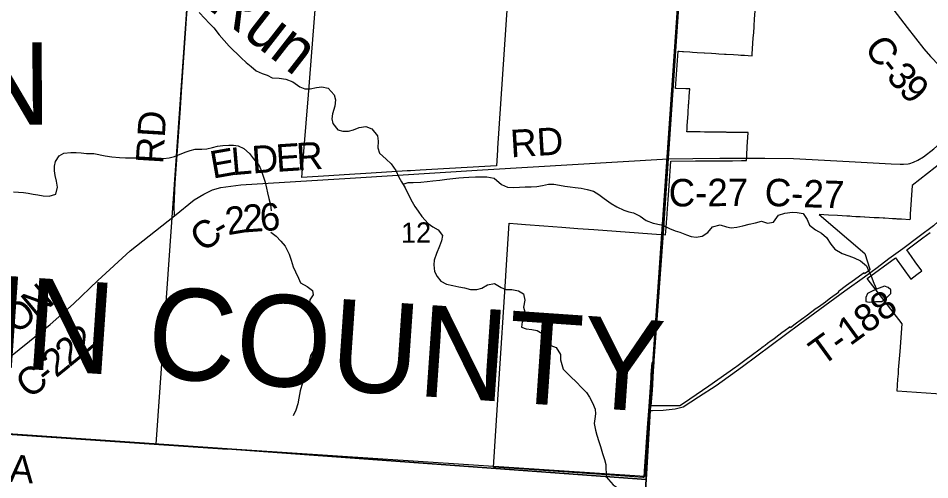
# Model space of a CAD drawing. Extents: x 114604 to 551442, y 316898 to 567001.
# Drawn here: x 248711 to 258675, y 326127 to 331169 of the extents above; entities that cross this region are included whole.
import ezdxf

# ---------------------------------------------------------------- set-up
doc = ezdxf.new("R2010")
doc.units = 0
for name, color, linetype in [('_CIVIL_CONSTRUCTION', 7, 'Continuous'), ('GE_P_Alignment_1000_Cardinal_Points', 7, 'Continuous'), ('GE_P_Alignment_100_Distances', 7, 'Continuous'), ('GE_P_Alignment_100_Stations', 7, 'Continuous'), ('GE_P_Alignment_500_Bearings', 7, 'Continuous'), ('GE_P_Alignment_500_Distances', 7, 'Continuous'), ('GE_P_Alignment_500_Stations', 7, 'Continuous'), ('MT_X_Edge_Line', 7, 'Continuous'), ('PM_P_Cells', 7, 'Continuous'), ('PM_P_CL_Double_Solid', 7, 'Continuous'), ('PM_P_Crosswalk', 7, 'Continuous'), ('PM_P_Stop_Line', 7, 'Continuous'), ('PV_X_Curb', 7, 'Continuous'), ('RS_Raster1', 7, 'Continuous'), ('SN_P_Signs', 7, 'Continuous')]:
    doc.layers.add(name, color=color, linetype=linetype)

msp = doc.modelspace()

# ---------------------------------------------------------------- linework, layer by layer
at = {"layer": '_CIVIL_CONSTRUCTION'}
for points in [[(255764.9, 328845.9), (255815.4, 329633.5), (256024.7, 332678.2)], [(255660.4, 327434.3), (255763.2, 328819.7), (255764.9, 328845.9)], [(255575.9, 326125.8), (255619.3, 326880.1), (255660.4, 327434.3)]]:
    msp.add_lwpolyline(points, dxfattribs=at)
at = {"layer": 'GE_P_Alignment_1000_Cardinal_Points'}
msp.add_line((247584.4, 326694.6), (250997.9, 326460.9), dxfattribs=at)
msp.add_lwpolyline([(259205.1, 329380.7), (258978.6, 329157), (258877.4, 329062), (258814, 328993.1), (258717.4, 328901.1), (258560, 328785.8), (258381.7, 328651.3), (258227.4, 328539.2), (258099.8, 328443.3), (257961.5, 328342.1), (257745.5, 328186.9), (257256.5, 327827.6), (256628.2, 327362.2), (256339.1, 327153.3), (256145.8, 327030.3), (255978.9, 326920.1), (255890.8, 326898.3), (255761.8, 326883.6), (255642.6, 326880.7), (255619.3, 326880.1)], dxfattribs=at)
at = {"layer": 'GE_P_Alignment_100_Stations'}
for points in [[(254073.7, 331583.9), (253950.7, 329748.1), (253949.4, 329729.7), (253938, 329558), (253106.3, 329509.4), (252997.2, 329502.7), (252963.7, 329500.6), (252569.2, 329476.3), (252275.5, 329458.2), (252104.4, 329447.7), (251812.1, 329429.6), (251834.3, 329714.4), (251882.3, 330330.9), (251991.5, 331731.4)], [(258902.4, 329668.9), (258484.4, 329343.7), (258462.5, 329028.5), (258459.5, 328984.7), (258458.3, 328967.9), (258366.1, 328973.1), (258326.4, 328975.4), (258318.3, 328975.8), (258306.8, 328976.5), (258266.3, 328978.8), (258183.7, 328983.4), (258166.4, 328984.4), (258121.7, 328987), (258066.6, 328990.1), (257966.7, 328995.7), (257961.1, 328996), (257914.9, 328998.6), (257866.9, 329001.4), (257824.6, 329003.8), (257800.5, 329005.1), (257767, 329007), (257667.2, 329012.7), (257567.3, 329018.3), (257467.5, 329025), (257464.5, 329025.2), (257963.6, 328600.5), (258019.4, 328427.1), (258021.1, 328421.9), (257996.3, 328403.9), (257961, 328378.3), (257958.5, 328388.9), (257907, 328351.6), (257853.9, 328313.1), (257764.8, 328248.6), (257672, 328181.3), (257677.9, 328173.2), (257590.3, 328109.8), (257556.4, 328085.2), (257533.8, 328068.8), (257458.8, 328014.5), (257442.4, 328002.3), (257435.1, 327996.9), (257324.9, 327915.3), (257314.6, 327907.6), (257313.7, 327907), (257294.5, 327892.8), (257288, 327888), (257274.4, 327877.9), (257204.3, 327826), (257153.8, 327788.6), (257147.9, 327796.6), (257079.6, 327746), (257074.2, 327742.1), (257011.3, 327695.4), (256969.5, 327664.5), (256943, 327644.9), (256903.1, 327615.3), (256874.7, 327594.3), (256855.7, 327580.2), (256806.4, 327543.7), (256738, 327493.1), (256653.2, 327430.2), (256564.8, 327364.8), (256555.2, 327357.6), (256259, 327148.2), (255982.1, 326959.8), (255942.2, 326935.2), (255631.2, 326933.9), (255636.6, 327016.9), (255637, 327022), (255642.5, 327105.2), (255646.2, 327162.6), (255652.2, 327254.9), (255658.6, 327368.2), (255660.7, 327404.5), (255636.6, 327405.1), (255627.7, 327278.9), (255625.1, 327241.5), (255603.2, 326928.2), (255586.7, 326693), (255576, 326539.4), (255567.9, 326424), (255553.9, 326224.4), (255548.7, 326152.2), (255538.9, 326152.9), (255243, 326173.2), (254189.4, 326245.4), (253904.4, 326264.9), (253968.1, 327229.6), (254037.3, 328291.6), (254045.5, 328417.8), (254079, 328931.2), (254170, 328924), (254256.4, 328917.2), (254456, 328901.5), (254653.2, 328886.1), (254828.1, 328872.3), (255003.8, 328859.6), (255734.7, 328806.4), (255788.1, 328802.8), (255790.6, 328838.1), (255793.8, 328883.7), (255797.6, 328937.9), (255803.5, 329023.3), (255804.5, 329037.7), (255814.9, 329187.3), (255825.4, 329337), (255844.3, 329608.6), (256115.1, 329610.3), (256215.4, 329610.9), (256315.7, 329611.5), (256416, 329612.1), (256517.9, 329612.7), (256617.9, 329613.4), (256671.9, 329613.7), (256674.9, 329674.3), (256679.9, 329763.2), (256688.5, 329919.2), (256587.7, 329920.7), (256560.6, 329921.1), (256538.6, 329921.4), (256512.7, 329921.8), (256504, 329922), (256458.5, 329922.6), (256451.1, 329922.8), (256437.7, 329923), (256378.5, 329923.8), (256362.7, 329924.1), (256298.4, 329925), (256287.7, 329925.2), (256218.3, 329926.3), (256212.7, 329926.3), (256165.6, 329927), (256137.7, 329927.4), (256019.7, 329929.2), (256021.6, 329957.8), (256023.7, 329987.7), (256024.2, 329997.2), (256032.7, 330124.7), (256034.8, 330156.7), (256035.1, 330161.6), (256037.5, 330196.7), (256039.4, 330226.5), (256040.1, 330236.5), (256045.4, 330316.3), (256050.7, 330396.2), (256008.5, 330397.5), (255907, 330400.9), (255898.6, 330401.1), (255896.9, 330401.2), (255924.6, 330809.3), (255934.6, 330808.7), (255971.3, 330806.4), (255982.7, 330805.7), (256051.1, 330801.4), (256082.8, 330799.5), (256131, 330796.5), (256210.8, 330791.5), (256212.8, 330791.4), (256290.7, 330786.5), (256335.3, 330783.8), (256370.5, 330781.6), (256432.1, 330777.7), (256450.4, 330776.6), (256530.2, 330771.6), (256580.9, 330768.5), (256610.1, 330766.7), (256651.2, 330764.1), (256689.9, 330761.7), (256732.9, 330759), (256734.2, 330777.4), (256738.4, 330838.9), (256746.1, 330951.6), (256750.4, 331015.2), (256754.5, 331074.3), (256755, 331082.7), (256760.6, 331163.8), (256766.3, 331247.5)], [(258953.3, 327050.5), (258318.7, 327096.1), (258327.1, 327225.8), (258331.6, 327285.5), (258334.7, 327327.4), (258349.9, 327527.2), (258372.8, 327831), (258372.8, 327831.1), (257990.5, 328325.7), (258301.7, 328550), (258468.5, 328317.4), (258534.3, 328367.9), (258564.4, 328391), (258570, 328395.3), (258587.6, 328408.7), (258587.6, 328408.8), (258517.1, 328507.1), (258475.2, 328565.5), (258423.1, 328638.1), (258454.1, 328661.5), (258598.5, 328770.1), (258678.9, 328829.5)]]:
    msp.add_lwpolyline(points, dxfattribs=at)
at = {"layer": 'GE_P_Alignment_500_Bearings'}
for points in [[(256094.5, 333693.1), (256531.5, 333308.3), (256679.1, 333177.7), (256799.8, 333066.4), (256881.9, 332986.2), (256961.4, 332903.7), (257144.7, 332694.3), (257349.6, 332438.4), (257837, 331831.1), (258245.9, 331304.5), (258429.3, 331068.7), (258611.8, 330836.5), (258684.3, 330751.5), (258776.1, 330654.2), (258955.9, 330473.3), (259216.4, 330217.5), (259498.6, 329934.2), (259634.2, 329802.6), (259830, 329612.5), (260017.9, 329424.5), (260060.1, 329382.9), (260489.2, 328959.5)], [(250499.9, 330420.1), (250553.4, 331216.3), (250568.4, 331335.6), (250588.8, 331428), (250608.4, 331504.6), (250668.6, 331646), (250816.7, 331934.6)], [(247584.4, 326694.6), (247637.7, 326723.9), (248072.9, 327051.6), (248608, 327461), (249061.7, 327823.6), (249315.1, 328047.5), (249579.5, 328303.4), (249933.7, 328626.8), (250418.2, 329009.7), (250414.1, 329112.9), (250425.7, 329371.4), (250480.6, 330133.9), (250499.9, 330420.1)], [(256871.7, 329638.7), (257186.4, 329636.4), (257793, 329604.5), (258252.8, 329579.7), (258351.6, 329575.8), (258387.7, 329575.3), (258437.3, 329578.7), (258455.7, 329581.9), (258499, 329595.7), (258546.1, 329617.3), (258605.1, 329655.6), (258718.6, 329742.3), (258842.6, 329850.6), (258923.8, 329929.6), (258961.3, 329966.5)], [(250418.2, 329009.7), (250633.8, 329185), (250738.3, 329248.3), (250834.7, 329295.5), (250924.9, 329320.9), (251143.2, 329349.1), (252338, 329423.5), (253785, 329513.9), (255815.4, 329633.5)], [(255815.4, 329633.5), (256085.8, 329636.9), (256381.6, 329639.6), (256659.9, 329639.6)], [(256659.9, 329639.6), (256759.6, 329639.6), (256871.7, 329638.7)]]:
    msp.add_lwpolyline(points, dxfattribs=at)
at = {"layer": 'GE_P_Alignment_500_Distances'}
for points in [[(261708.9, 338763.8), (261509.4, 336397.6), (258944.6, 336577.9), (256302.6, 336751.7), (256218.5, 335558), (256117.3, 334073.7), (256093.3, 333695.9), (255814.2, 329636.3), (255762.1, 328822.5), (255618.1, 326882.9), (255574.7, 326128.6), (250996.7, 326463.7), (247583.3, 326697.4)], [(254996.9, 317643.4), (255033.5, 318173.5), (255217.4, 320837.9), (255574.7, 326128.6), (255618.1, 326882.9), (255762.1, 328822.5), (255814.2, 329636.3), (256093.3, 333695.9), (256117.3, 334073.7), (256218.5, 335558), (256302.6, 336751.7), (258944.6, 336577.9), (261509.4, 336397.6), (261665, 336387), (261934.2, 336365), (262021.1, 336357.8), (263978.7, 336197.5), (264282.1, 336172.6), (264415.2, 336161.7)], [(223194.7, 317643.4), (223490.1, 322916.8), (223642.6, 325524.9), (223790.5, 328228.4), (226717.6, 328003.9), (234341.9, 327550.6), (235162, 327503.5), (237015.1, 327375.4), (239654.8, 327214.4), (242306.7, 327038.9), (247583.3, 326697.4), (250996.7, 326463.7), (255574.7, 326128.6), (255217.4, 320837.9), (255033.5, 318173.5), (254996.9, 317643.4)]]:
    msp.add_lwpolyline(points, dxfattribs=at)
at = {"layer": 'MT_X_Edge_Line'}
for points in [[(258091.6, 328209.3), (258039.6, 328183.4), (257995.6, 328161.6), (257977.5, 328117.6), (257975.3, 328075.6), (258013.2, 328067.4), (258081.1, 328073.2), (258152.9, 328073), (258201, 328112.9), (258251, 328160.7), (258251.2, 328202.8), (258219.4, 328226.9), (258179.5, 328241)], [(258179.5, 328241), (258091.6, 328209.3)]]:
    msp.add_lwpolyline(points, dxfattribs=at)
at = {"layer": 'PM_P_Cells'}
for points in [[(250690.1, 331233.2), (250750.4, 331165.4), (250796.6, 331115.6), (250850.8, 331063.8), (250909.1, 330988), (251017.5, 330864.5), (251148, 330735), (251204.2, 330685.3), (251256.4, 330641.5), (251310.5, 330595.7), (251378.6, 330566), (251432.6, 330548.3), (251486.7, 330516.5), (251562.7, 330515), (251636.6, 330503.3), (251712.7, 330475.7), (251790.9, 330420.1), (251845, 330396.3), (251902.9, 330398.6), (251970.8, 330411), (252030.7, 330419.3), (252098.7, 330403.7), (252163, 330334), (252179.2, 330276), (252173.5, 330207.9), (252146, 330123.6), (252138.2, 330069.5), (252150.4, 330019.5), (252204.7, 329951.7), (252260.7, 329934), (252320.7, 329936.3), (252374.6, 329948.6), (252438.4, 329975), (252510.3, 329987.4), (252576.3, 329959.7), (252636.6, 329883.9), (252646.9, 329825.9), (252641.2, 329753.8), (252661.5, 329695.8), (252733.7, 329628.1), (252785.9, 329580.4), (252840.2, 329504.6), (252872.5, 329434.7), (252900.7, 329382.8), (252941, 329314.9), (252985.4, 329225), (253017.6, 329163.1)], [(248661, 329271.8), (248713, 329270.1), (248767, 329264.4), (248819, 329256.7), (248875, 329249), (248927, 329239.2), (248982.9, 329229.5), (249048.9, 329225.9), (249120.7, 329248.3), (249140.4, 329322.5), (249130.1, 329388.5), (249113.8, 329452.5), (249107.6, 329502.5), (249107.3, 329552.6), (249117.1, 329602.7), (249158.8, 329665), (249208.6, 329695.3), (249284.5, 329703.7), (249344.4, 329702), (249400.4, 329698.3), (249458.4, 329692.6), (249538.3, 329691.1), (249662.3, 329667.7), (249734.3, 329656.1), (249816.3, 329646.5), (249884.2, 329644.9), (249946.2, 329645.2), (250002.1, 329643.5), (250056.1, 329641.8), (250124, 329638.1), (250180, 329634.4), (250247.9, 329632.8), (250299.9, 329637.1), (250359.8, 329645.4), (250419.7, 329659.8), (250535.3, 329704.4), (250589.2, 329724.7), (250645.1, 329737.1), (250719, 329739.5), (250771, 329741.7), (250834.8, 329758.1), (250890.7, 329770.4), (250948.6, 329780.7), (251012.5, 329783.1), (251064.5, 329783.4), (251116.5, 329775.6), (251176.6, 329745.9), (251238.8, 329692.2), (251283, 329634.4), (251343.3, 329558.6), (251371.5, 329496.7), (251389.8, 329442.7), (251410.1, 329376.7), (251426.4, 329312.7), (251436.6, 329262.7), (251450.8, 329200.7), (251467.2, 329130.7), (251477.4, 329066.7)], [(252917.3, 329354.8), (252974.7, 329373.1), (253026.6, 329375.4), (253112.5, 329379.9), (253180.4, 329384.3), (253244.4, 329392.6), (253320.2, 329401), (253396.1, 329411.4), (253460, 329417.8), (253525.9, 329426.2), (253579.9, 329430.5), (253637.8, 329432.8), (253709.7, 329435.2), (253769.7, 329437.5), (253831.6, 329437.8), (253913.6, 329420.2), (253991.9, 329354.6), (254059.9, 329322.9), (254125.9, 329319.3), (254189.8, 329323.6), (254253.7, 329326), (254319.7, 329328.3), (254381.6, 329330.6), (254441.5, 329341), (254507.4, 329357.3), (254565.3, 329355.7), (254627.3, 329346), (254685.3, 329336.3), (254743.3, 329328.6), (254797.3, 329320.9), (254863.3, 329313.2), (254931.3, 329299.6), (254999.3, 329279.9), (255057.4, 329244.2), (255115.6, 329200.4), (255193.7, 329146.8), (255253.9, 329107.1), (255330, 329071.4), (255384, 329053.7), (255438, 329042), (255508.1, 329008.3), (255574.3, 328960.6), (255650.3, 328931), (255737.3, 328912.4)], [(253017.6, 329163.1), (253047.8, 329111.2), (253082, 329061.3), (253124.3, 329001.5), (253192.5, 328925.8), (253244.7, 328892), (253300.8, 328856.3), (253347, 328796.4), (253337.3, 328738.3), (253317.6, 328678.2), (253282, 328599.9), (253258.3, 328525.7), (253252.6, 328475.6), (253262.9, 328401.5), (253291.1, 328347.6), (253331.3, 328297.8), (253393.4, 328264.1), (253461.4, 328248.4), (253525.5, 328234.8), (253587.5, 328223.1), (253655.5, 328205.4), (253725.4, 328205.8), (253777.3, 328222.1), (253841.1, 328256.5), (253916.9, 328270.9), (253989.1, 328227.2), (254041.1, 328207.5), (254105.1, 328205.8), (254179.1, 328192.2), (254233.2, 328158.5), (254247.5, 328090.5), (254235.9, 328012.3), (254250.1, 327960.3), (254252.3, 327908.3), (254220.6, 327854.1), (254210.9, 327795.9), (254262.9, 327774.2), (254326.9, 327770.5), (254384.9, 327758.8), (254455, 327715.2), (254479.2, 327665.2), (254533.5, 327595.4), (254589.6, 327573.7), (254639.9, 327495.9), (254638.2, 327435.8), (254666.6, 327333.9), (254744.9, 327258.2), (254817.2, 327188.5), (254865.3, 327138.7), (254921.6, 327079), (254953.8, 327029.1), (254990, 326969.2), (255016.3, 326897.3), (255022.6, 326847.3), (255012.8, 326791.1), (255007.1, 326741.1), (255021.4, 326669), (255035.6, 326613.1), (255055.9, 326545.1), (255074.2, 326491.1), (255096.5, 326413.2), (255120.8, 326347.2), (255133, 326295.2), (255139.5, 326156.9)], [(255737.3, 328912.4), (255759.4, 328903.3), (255829.2, 328871), (255892.9, 328846.8), (255944.7, 328830.6), (256016.5, 328802.4), (256068.3, 328786.2), (256122.2, 328778), (256186, 328787.8), (256250.1, 328827.7), (256300.2, 328889.6), (256384.1, 328911.3), (256451.9, 328891.1), (256505.7, 328880.9), (256565.6, 328886.7), (256631.5, 328900.5), (256701.4, 328920.3), (256771.3, 328934.1), (256837.2, 328951.9), (256903, 328931.7), (256966.9, 328941.5), (257021.1, 329017.4), (257091, 329041.2), (257172.9, 329048.9), (257224.7, 329048.7), (257290.5, 329034.5), (257336.2, 328970.3), (257359.9, 328908.2), (257427.5, 328855.9), (257491.3, 328819.7), (257545, 328773.5), (257592.6, 328699.3), (257636.3, 328645.1), (257715.9, 328600.8), (257789.6, 328574.5), (257849.4, 328552.3), (257919.1, 328518.1), (257984.8, 328465.8), (258004.6, 328413.7), (258034.2, 328349.6), (258061.9, 328275.5), (258091.6, 328209.3)], [(251472.5, 328832.4), (251528.7, 328788.7), (251582.9, 328732.9), (251629.1, 328679.1), (251673.5, 328593.2), (251693.8, 328525.2), (251718.1, 328453.3), (251742.3, 328399.4), (251774.6, 328329.5), (251796.8, 328279.5), (251870.9, 328237.9), (251929.1, 328196.1), (251933.3, 328146.1), (251899.6, 328093.9), (251889.9, 328017.7), (251912.2, 327957.8), (251944.5, 327879.9), (251958.8, 327807.8), (251963.1, 327741.8), (251967.4, 327677.7), (251963.7, 327625.7), (251950, 327555.5), (251904.4, 327483.2), (251890.7, 327423), (251903.2, 327319), (251887.4, 327266.8), (251819.8, 327186.4), (251794.3, 327100.2), (251776.7, 327020), (251767, 326955.9), (251747.3, 326885.7), (251717.6, 326825.4)], [(255136.8, 326160.3), (255214.1, 326073.4), (255268.1, 326035.5), (255352.2, 325979.7), (255404.1, 325961.8), (255476.2, 325909.9)]]:
    msp.add_lwpolyline(points, dxfattribs=at)
at = {"layer": 'RS_Raster1'}
for points in [[(261708.9, 338763.8), (261509.4, 336397.6), (258944.6, 336577.9), (256302.6, 336751.7), (256218.5, 335558), (256117.3, 334073.7), (256093.3, 333695.9), (255814.2, 329636.3), (255762.1, 328822.5), (255618.1, 326882.9), (255574.7, 326128.6), (250996.7, 326463.7), (247583.3, 326697.4)], [(254996.9, 317643.4), (255033.5, 318173.5), (255217.4, 320837.9), (255574.7, 326128.6), (255618.1, 326882.9), (255762.1, 328822.5), (255814.2, 329636.3), (256093.3, 333695.9), (256117.3, 334073.7), (256218.5, 335558), (256302.6, 336751.7), (258944.6, 336577.9), (261509.4, 336397.6), (261708.9, 338763.8)], [(247583.3, 326697.4), (250996.7, 326463.7), (255574.7, 326128.6), (255217.4, 320837.9), (255033.5, 318173.5), (254996.9, 317643.4)]]:
    msp.add_lwpolyline(points, dxfattribs=at)
at = {"layer": 'SN_P_Signs'}
msp.add_lwpolyline([(250593.6, 331833.1), (255923.1, 331439.4), (255579.8, 326451.1), (255562, 326163), (250217.8, 326517.6)], close=True, dxfattribs=at)

# ---------------------------------------------------------------- texts
at = {"layer": 'GE_P_Alignment_100_Distances'}
msp.add_text('FRANKLIN COUNTY', height=1000.086, rotation=356.06363, dxfattribs=at).set_placement((243129.3, 327727.9))
at = {"layer": 'GE_P_Alignment_500_Stations'}
msp.add_text('MADISON', height=900.08, rotation=0.41405, dxfattribs=at).set_placement((243453.5, 329967.8))
at = {"layer": 'PM_P_CL_Double_Solid'}
for s, height, rotation, p in [('C', 300, 305.84858, (257950.3, 330844.8)), ('-', 300, 309.07414, (258105.8, 330630.4)), ('3', 300, 310.82344, (258189.9, 330527.1)), ('9', 300, 314.38963, (258324.5, 330372.2)), ('RD', 300.03, 86.4693, (250294.7, 329572.4)), ('RD', 300.03, 3.37447, (254098, 329648.7)), ('R', 300, 3.71592, (251760.9, 329505)), ('E', 300, 9.98149, (250837.6, 329415.8)), ('L', 300, 4.95111, (251051.7, 329453.8)), ('D', 300, 3.77466, (251273.6, 329473)), ('E', 300, 3.71598, (251537, 329490.4)), ('C-27', 300.03, 0.41429, (255821.9, 329112.1)), ('C-27', 300.03, 358.0413, (256866.4, 329119.9)), ('2', 300, 9.60702, (251002.2, 328798.2)), ('2', 300, 4.28624, (251177.2, 328828.1)), ('6', 300, 3.7727, (251360.7, 328841.9)), ('C', 300, 37.29265, (250734.5, 328602.1)), ('-', 300, 30.1576, (250922.3, 328745.9)), ('N', 300, 39.85895, (248904.7, 327879.4)), ('O', 300, 38.48016, (248691.9, 327710.1)), ('2', 300, 40.84208, (249419.5, 327474.9)), ('2', 300, 39.3975, (249270.3, 327352.2)), ('2', 300, 39.00034, (249125, 327234.5)), ('C', 300, 38.81029, (248836.1, 327002.1)), ('-', 300, 38.84116, (249028.3, 327156.7))]:
    msp.add_text(s, height=height, rotation=rotation, dxfattribs=at).set_placement(p)
at = {"layer": 'PM_P_Crosswalk'}
for s, rotation, p in [('T-188', 36.04964, (257497.6, 327360.8)), ('T-233A', 356.06527, (247559.1, 326177.6))]:
    msp.add_text(s, height=300.03, rotation=rotation, dxfattribs=at).set_placement(p)
at = {"layer": 'PM_P_Stop_Line'}
msp.add_text('Run', height=500.07, rotation=322.12744, dxfattribs=at).set_placement((250767.6, 331282.6))
at = {"layer": 'PV_X_Curb'}
msp.add_text('12', height=221.02, rotation=0.41423, dxfattribs=at).set_placement((252896.1, 328715.9))

doc.saveas('drawing.dxf')
